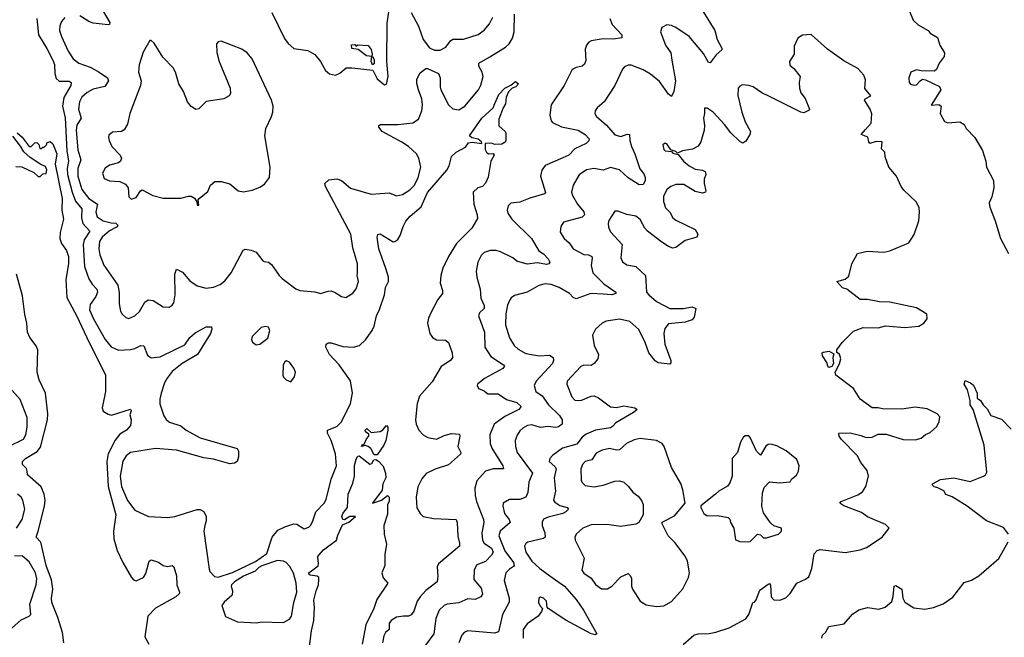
# Model space of a CAD drawing. Extents: x 1550320 to 1685906, y 509093 to 640511.
# Tile 323 of 532: x 1619550 to 1626175, y 568702 to 572857. Entities that reach past the tile are written whole.
import ezdxf

# ---------------------------------------------------------------- set-up
doc = ezdxf.new("R2010")
doc.units = 0

msp = doc.modelspace()

# ---------------------------------------------------------------- linework, layer by layer
at = {"layer": '0CON20XD'}
for points in [[(1621246.7, 572906.7), (1621330.8, 572730.8), (1621357.4, 572697.4), (1621395, 572664.2), (1621489.2, 572649.2), (1621535, 572622.5), (1621575, 572576.7), (1621608.8, 572515), (1621635, 572492), (1621675, 572484.2), (1621705, 572497.1), (1621747, 572533), (1621785, 572532.9), (1621927.1, 572517.1), (1621955, 572460), (1622005, 572420), (1622017, 572423), (1622030, 572475), (1622021.4, 572575), (1622022.2, 572835), (1622055, 573047.5)], [(1620087.8, 572955), (1620157.5, 572837.5), (1620154, 572826), (1620145, 572823.1), (1620045, 572833.8), (1620015, 572844.5), (1619955, 572883.5)], [(1624122.1, 572955), (1624228.2, 572785), (1624243.1, 572725), (1624273.8, 572665), (1624273.3, 572655), (1624235, 572620), (1624195, 572566.7), (1624185, 572570), (1624149.8, 572629.8), (1624055, 572744.4), (1623965, 572804.3), (1623935, 572818.6), (1623905, 572822), (1623870, 572805), (1623862, 572775), (1623895.5, 572685.5), (1623930.6, 572635), (1623936.7, 572585), (1623962.3, 572445), (1623950.8, 572375), (1623935, 572341.2), (1623915, 572356), (1623855, 572442.5), (1623795, 572491.8), (1623745, 572519.5), (1623665, 572550.6), (1623645, 572551.4), (1623620.2, 572539.8), (1623605, 572524), (1623554.7, 572415.3), (1623482.5, 572305), (1623435.7, 572265), (1623421.4, 572245), (1623420.6, 572225), (1623430.6, 572205), (1623497.6, 572147.6), (1623553.6, 572083.6), (1623595, 572071.1), (1623636.7, 572086.7), (1623653.3, 572085), (1623654.6, 572045.4), (1623666.7, 572005), (1623690, 571955), (1623723, 571853), (1623749.9, 571819.9), (1623758.8, 571795), (1623757.9, 571772.1), (1623745, 571748), (1623717, 571747), (1623645, 571794), (1623585, 571846.5), (1623525, 571863.8), (1623475, 571844.6), (1623413, 571857), (1623363.1, 571846.9), (1623315, 571814.4), (1623273.3, 571745), (1623263.5, 571696.5), (1623269.1, 571675), (1623303.8, 571615), (1623346.4, 571565), (1623350.6, 571545), (1623335, 571529.5), (1623208.8, 571495), (1623190, 571465), (1623187.3, 571427.3), (1623214.3, 571385), (1623246.9, 571355), (1623274.6, 571314.6), (1623345, 571278.1), (1623377.5, 571275), (1623399.2, 571265), (1623402.9, 571252.9), (1623395.5, 571204.5), (1623407.1, 571155), (1623480.5, 571080.5), (1623560.8, 571025), (1623560, 571015), (1623535, 571005.6), (1623475, 571009.4), (1623393.9, 571016.1), (1623295, 570979.4), (1623275, 570988.6), (1623249.4, 571015), (1623180, 571055), (1623125.5, 571074.5), (1623085, 571080), (1623042.1, 571067.9), (1622965, 571024.7), (1622879.1, 571000.9), (1622855.8, 570985), (1622845, 570968.8), (1622832.6, 570937.4), (1622821.8, 570878.2), (1622818.2, 570805), (1622845.8, 570715.8), (1622876.2, 570665), (1622905, 570640), (1622955, 570611.7), (1623044.8, 570595.2), (1623115, 570599.5), (1623139.4, 570585), (1623141.2, 570565), (1623135, 570544.4), (1623025, 570425.7), (1623011.1, 570395), (1623023.1, 570355), (1623065, 570327.5), (1623107.9, 570265), (1623182.7, 570195), (1623199.4, 570165), (1623200.8, 570135), (1623175, 570117.3), (1623157.2, 570112.8), (1623105, 570119.7), (1623055, 570113.1), (1622995, 570130.8), (1622966.8, 570126.8), (1622935, 570109.5), (1622915, 570090), (1622897.3, 570062.7), (1622884, 570026), (1622885.3, 569985.3), (1622897.7, 569945), (1622999.5, 569805), (1622975.2, 569744.8), (1622970, 569675), (1622955, 569645.4), (1622915, 569628.5), (1622845, 569629.4), (1622803.3, 569605), (1622801.5, 569585), (1622811.1, 569535), (1622844.5, 569495), (1622850.5, 569475), (1622783.9, 569416.1), (1622773.3, 569385), (1622815, 569282.5), (1622873.2, 569205), (1622876.9, 569185), (1622872.7, 569177.3), (1622845, 569159.1), (1622821.5, 569135), (1622808.9, 569085), (1622842.3, 568965), (1622842.9, 568937.1), (1622799.2, 568855), (1622771.2, 568738.8), (1622745, 568730), (1622565, 568746), (1622540, 568735), (1622524, 568715), (1622505.6, 568665)], [(1625515.8, 572965), (1625561.2, 572855), (1625595, 572823.8), (1625662.5, 572785), (1625675, 572767.5), (1625725, 572737.5), (1625740, 572685), (1625771.2, 572635), (1625770.7, 572609.3), (1625737.5, 572565), (1625718.3, 572521.7), (1625705, 572510), (1625615, 572512.5), (1625585, 572520), (1625546.7, 572505), (1625532, 572465), (1625533.8, 572435), (1625542.5, 572422.5), (1625565, 572416.2), (1625585, 572420), (1625607.5, 572445), (1625623.6, 572456.4), (1625645, 572452.5), (1625738.3, 572408.3), (1625747.5, 572385), (1625682.5, 572282.5), (1625735, 572286.7), (1625750, 572275), (1625742.5, 572225), (1625771.7, 572171.7), (1625795, 572163.3), (1625875, 572170), (1625905, 572152.5), (1625917.5, 572125), (1625976.7, 572065), (1626027.7, 571977.7), (1626050, 571905), (1626053.8, 571865), (1626102.5, 571775), (1626103.3, 571725), (1626090, 571665), (1626073.9, 571626.1), (1626076.7, 571595), (1626114.1, 571504.1), (1626150, 571385), (1626203.3, 571285)], [(1619855, 572871.1), (1619830.6, 572845), (1619819.5, 572815), (1619818.2, 572785), (1619832.3, 572745), (1619876.4, 572645), (1619910.5, 572595), (1619947.5, 572565), (1620025, 572538.5), (1620077.9, 572507.9), (1620140, 572465), (1620147, 572447), (1620122.4, 572407.6), (1620045, 572390.3), (1620005, 572367.8), (1619968.7, 572335), (1619952.9, 572305), (1619946.5, 572255), (1619962.8, 572195), (1619935, 572146.9), (1619930, 572115), (1619942.4, 571982.4), (1619961.2, 571915), (1619942.1, 571855), (1619941.2, 571805), (1619967.4, 571715), (1620015, 571655.3), (1620073.9, 571615), (1620062.7, 571565), (1620071.2, 571531.2), (1620111.1, 571505), (1620165, 571489.5), (1620198.1, 571488.1), (1620210, 571475), (1620205, 571463.5), (1620155, 571437.7), (1620105.3, 571395), (1620087.9, 571365), (1620083.2, 571315), (1620090.3, 571275), (1620115.3, 571205), (1620210.5, 571070.5), (1620218.5, 571021.5), (1620219.4, 570945), (1620229.2, 570895), (1620240, 570875), (1620265, 570853.8), (1620285, 570846.2), (1620325, 570864.4), (1620355.9, 570894.1), (1620392.6, 570957.4), (1620415, 570972.2), (1620447.4, 570967.4), (1620515, 570924.2), (1620555, 570924), (1620575, 570936), (1620587.2, 570952.8), (1620596.2, 571005), (1620593.9, 571146.1), (1620605, 571178), (1620645, 571157.8), (1620695, 571099.1), (1620745, 571067.5), (1620805, 571051.4), (1620855, 571058.1), (1620898.8, 571075), (1620930.9, 571099.1), (1620973.3, 571155), (1621054.3, 571305.7), (1621066.4, 571313.6), (1621107, 571307), (1621142.3, 571292.3), (1621185, 571235.8), (1621195, 571229.2), (1621225, 571226), (1621245, 571210), (1621295, 571136.7), (1621317, 571117), (1621407.1, 571047.1), (1621436.1, 571036.1), (1621535, 571026.7), (1621575, 571015.6), (1621625, 571031.4), (1621645, 571031.9), (1621672.4, 571022.4), (1621715, 570994), (1621745, 570988.8), (1621792.3, 571017.7), (1621814.2, 571045.8), (1621830.6, 571095), (1621820.8, 571135), (1621822.5, 571155), (1621822.9, 571215), (1621792.4, 571322.4), (1621777.3, 571415), (1621607.3, 571735), (1621603.5, 571755), (1621629.7, 571780.3), (1621685, 571786.1), (1621715.6, 571775), (1621775, 571723.4), (1621915, 571683.8), (1622035, 571691.5), (1622085, 571671.4), (1622125, 571681.4), (1622175, 571711.4), (1622206.5, 571745), (1622230.4, 571795), (1622250, 571865), (1622236.5, 571925), (1622220, 571955), (1622165.6, 572005), (1622122.2, 572032.2), (1621990, 572105), (1621967.5, 572135), (1621967.5, 572145), (1621977, 572153), (1622095, 572151.4), (1622195, 572162.5), (1622232.6, 572187.4), (1622255.4, 572245), (1622260.8, 572285), (1622256.9, 572325), (1622232.7, 572385), (1622223.1, 572426.9), (1622222.9, 572457.1), (1622245, 572500), (1622281.7, 572528.3), (1622295, 572530), (1622367.1, 572495), (1622380, 572465), (1622379.5, 572405), (1622384.7, 572385), (1622434.6, 572285), (1622465, 572257.3), (1622505, 572250.5), (1622545, 572274.4), (1622637.3, 572385), (1622652.9, 572417.1), (1622667.9, 572475), (1622661.8, 572505), (1622640, 572545), (1622638.6, 572565), (1622712.6, 572607.4), (1622818.6, 572671.4), (1622844.2, 572695), (1622866.2, 572733.8), (1622876.5, 572775), (1622880, 572895)], [(1622183.7, 572905), (1622232.8, 572812.8), (1622264.1, 572725), (1622308, 572668), (1622341.2, 572651.2), (1622378.3, 572651.7), (1622418.4, 572671.6), (1622448.1, 572715), (1622463.3, 572726.7), (1622535.5, 572725.5), (1622635, 572758.1), (1622675, 572786.9), (1622710.8, 572829.2), (1622733.1, 572875)], [(1619664.7, 572865), (1619676.3, 572755), (1619733.8, 572663.8), (1619774.3, 572585), (1619783.8, 572555), (1619786.7, 572495), (1619795, 572460.8), (1619815, 572442.7), (1619883.2, 572443.2), (1619895.6, 572435), (1619893.6, 572415), (1619846.5, 572333.5), (1619837.7, 572275), (1619856.6, 572196.6), (1619867.4, 571975), (1619878.2, 571905), (1619870.7, 571855), (1619872.6, 571815), (1619903.9, 571696.1), (1619926.3, 571636.3), (1619967.6, 571585), (1619965.2, 571525), (1619975.2, 571485.2), (1620022.7, 571435), (1619984.7, 571375), (1619976.8, 571345), (1619987.3, 571197.3), (1620014.7, 571114.7), (1620037.4, 571077.4), (1620070, 571045), (1620074.6, 571025), (1620063.1, 570995), (1620025, 570940), (1620020.8, 570905), (1620047.5, 570845), (1620125, 570705.7), (1620166, 570656), (1620215, 570634.5), (1620295, 570637.3), (1620325, 570644.5), (1620365, 570664.2), (1620385, 570663.8), (1620409.1, 570599.1), (1620435, 570581.9), (1620495, 570588.1), (1620600.1, 570639.9), (1620660.2, 570669.8), (1620695, 570718), (1620730.3, 570749.7), (1620805, 570790.8), (1620841.7, 570791.7), (1620843.9, 570773.9), (1620834.4, 570745), (1620745.9, 570604.1), (1620642.9, 570545), (1620575, 570489.1), (1620542.9, 570445), (1620525.3, 570414.7), (1620501.2, 570345), (1620492.5, 570305), (1620493.6, 570273.6), (1620521.1, 570191.1), (1620536.3, 570166.3), (1620558.9, 570148.9), (1620634.6, 570124.6), (1620669.2, 570095), (1620765, 570042.9), (1621013, 569973), (1621023.3, 569955), (1621023.3, 569915), (1621012.5, 569885), (1620996.4, 569873.6), (1620965, 569870), (1620855, 569900), (1620788.3, 569908.3), (1620605, 569960.6), (1620465, 569972.2), (1620296.2, 569945), (1620267.6, 569922.4), (1620245, 569886), (1620226.6, 569785), (1620235, 569716.2), (1620275, 569621.4), (1620325, 569557.1), (1620417.5, 569515), (1620545, 569507.5), (1620595, 569515.6), (1620745, 569562), (1620765, 569562.5), (1620788.2, 569548.2), (1620804.6, 569514.6), (1620805.5, 569485), (1620795, 569453.3), (1620789.4, 569415), (1620825, 569160), (1620828.8, 569145), (1620861.1, 569111.1), (1620885, 569107.1), (1620981.7, 569138.3), (1621137.4, 569212.6), (1621212.9, 569265), (1621249.2, 569375), (1621287.9, 569422.1), (1621334.5, 569445.5), (1621395, 569464.4), (1621415, 569463.1), (1621465, 569431.9), (1621495, 569443.5), (1621506.9, 569455), (1621521.2, 569478.8), (1621542.5, 569545), (1621598.8, 569605), (1621611.1, 569628.9), (1621646.9, 569765), (1621681.5, 569855), (1621674.5, 569935.5), (1621645.5, 570025), (1621621.1, 570075), (1621620.8, 570095), (1621685, 570120.4), (1621715, 570151.5), (1621776.1, 570273.9), (1621789.1, 570345), (1621776.3, 570426.3), (1621700, 570535), (1621635, 570603.8), (1621610.8, 570655), (1621613.3, 570675), (1621625, 570683.3), (1621645, 570683.8), (1621725, 570658.5), (1621795, 570653.1), (1621835.4, 570664.6), (1621877.3, 570702.7), (1621920.9, 570765), (1621934.5, 570795), (1621950, 570865), (1621971.7, 570908.3), (1622004.7, 571005), (1622010.8, 571055), (1622031.2, 571095), (1622032.5, 571125), (1622014.2, 571184.2)], [(1623520.8, 572865), (1623535.8, 572825), (1623601.9, 572755), (1623602, 572735), (1623545, 572725.3), (1623475, 572728.2), (1623395.9, 572714.1), (1623380, 572705), (1623363.8, 572685), (1623355, 572660), (1623358.1, 572581.9), (1623351.2, 572558.8), (1623335, 572544), (1623294.3, 572535.7), (1623268.3, 572521.7), (1623214.4, 572415), (1623125.6, 572285), (1623115.9, 572214.1), (1623125.7, 572175.7), (1623135.5, 572165.5), (1623195, 572137.3), (1623307.1, 572115), (1623355.6, 572085), (1623382, 572055), (1623378.8, 572041.2), (1623361.2, 572025), (1623285, 571988.1), (1623245, 571946.7), (1623205, 571928.9), (1623085, 571875.6), (1623062.9, 571845), (1623054.4, 571805), (1623086.9, 571695), (1623082, 571685), (1622982.8, 571657.2), (1622915, 571630), (1622855, 571622.9), (1622836, 571605), (1622830, 571575), (1622834, 571555), (1622860.8, 571515), (1622993.5, 571385), (1623041.9, 571301.9), (1623075, 571280.8), (1623105, 571247.5), (1623116, 571225), (1623111.2, 571215), (1623095, 571211.1), (1623035, 571221.2), (1622965, 571211.9), (1622895, 571232.5), (1622867.1, 571255), (1622785.3, 571295.3), (1622755, 571303.3), (1622715, 571304.4), (1622675, 571291.4), (1622655, 571270), (1622632.5, 571225), (1622622.5, 571165)], [(1624015, 568653.3), (1624085, 568716.2), (1624115, 568724.2), (1624188.3, 568728.3), (1624234.2, 568735.8), (1624322.5, 568765), (1624435, 568825.8), (1624455.3, 568854.7), (1624483.3, 568935), (1624495, 568938.8), (1624505, 568953.3), (1624530.7, 569019.3), (1624585, 569058.8), (1624595, 569063.3), (1624602.3, 569052.3), (1624607.1, 568975), (1624623.7, 568953.7), (1624665, 568950.6), (1624705, 568968.1), (1624735, 568995.7), (1624778, 569065), (1624837.9, 569092.1), (1624860.5, 569109.5), (1624880.8, 569165), (1624895, 569262.5), (1624915, 569286), (1624935, 569292.9), (1625105, 569272.9), (1625205, 569289.2), (1625246.7, 569305), (1625353.8, 569375), (1625400, 569435), (1625395, 569440), (1625375, 569460), (1625255, 569512.5), (1625215, 569540.8), (1625095.7, 569585.7), (1625067.5, 569605), (1625077.5, 569615), (1625190.3, 569659.7), (1625219.7, 569680.3), (1625242.9, 569717.1), (1625260, 569785), (1625251.9, 569825), (1625208.5, 569878.5), (1625185, 569925.7), (1625078, 570035), (1625063.8, 570055), (1625062.5, 570075), (1625137.3, 570077.3), (1625210.5, 570060.5), (1625245, 570046), (1625285, 570048.8), (1625325, 570068), (1625378.8, 570068.8), (1625495, 570032.5), (1625575, 570030), (1625615, 570042.5), (1625644.3, 570065.7), (1625675, 570078.8), (1625720.5, 570119.5), (1625737.3, 570152.7), (1625740, 570185), (1625723.8, 570205), (1625695, 570219.2), (1625655, 570238.6), (1625575, 570250.8), (1625485, 570237.5), (1625355, 570238.8), (1625325, 570246.2), (1625285, 570246.2), (1625204.4, 570304.4), (1625160, 570375), (1625042, 570465), (1625037.5, 570485), (1625065, 570541.2), (1625074.3, 570575), (1625065, 570607.5), (1625048.3, 570618.3), (1625047.5, 570635), (1625083.3, 570685), (1625159.3, 570760.7), (1625225, 570786.7), (1625326, 570784), (1625375, 570796.7), (1625505, 570786.7), (1625600, 570795), (1625633.8, 570815), (1625656, 570845), (1625653.3, 570875), (1625585, 570918.8), (1625405, 570957.5), (1625335, 570960), (1625255, 570974), (1625205, 570973.8), (1625115, 571043.3), (1625085, 571053.3), (1625047.5, 571095), (1625105, 571111.1), (1625129.3, 571130.7), (1625148, 571215), (1625186.4, 571283.6), (1625251.2, 571298.8), (1625364.2, 571294.2), (1625405, 571302), (1625533.3, 571355), (1625568.8, 571411.2), (1625599.2, 571505), (1625604.2, 571565), (1625601.2, 571591.2), (1625585, 571630), (1625499.7, 571709.7), (1625480.8, 571735), (1625448.6, 571805), (1625397.8, 571865), (1625374, 571935), (1625370, 571965), (1625347.5, 571987.5), (1625352.5, 572035), (1625312.7, 572037.3), (1625270, 572025), (1625262.5, 572035), (1625256.4, 572066.4), (1625212.5, 572085), (1625240.5, 572119.5), (1625279.5, 572160.5), (1625283.6, 572223.6), (1625273.3, 572255), (1625233.3, 572315), (1625237.5, 572325), (1625277.5, 572345), (1625235.8, 572395), (1625241.7, 572451.7), (1625230, 572485), (1625189.6, 572529.6), (1625095, 572581.2), (1624985, 572658.1), (1624875, 572758), (1624817.7, 572752.3), (1624785, 572733.3), (1624761.7, 572678.3), (1624760, 572625), (1624730, 572575), (1624731.7, 572551.7), (1624759.5, 572529.5), (1624801.2, 572475), (1624794, 572435), (1624795.9, 572395.9), (1624806.2, 572365), (1624835, 572327.5), (1624863.3, 572255), (1624860.7, 572249.3), (1624825, 572230), (1624805, 572234.3), (1624595, 572340), (1624544.3, 572364.3), (1624485, 572404.5), (1624455, 572415.4), (1624412.1, 572417.9), (1624395, 572410), (1624385, 572396.7), (1624382.1, 572347.9), (1624407.8, 572235), (1624430.1, 572170.1), (1624467.8, 572105), (1624462.5, 572085), (1624435, 572040), (1624415, 572027.5), (1624395, 572038.1), (1624335.6, 572095), (1624292.3, 572152.3), (1624215.8, 572235), (1624175, 572261.2), (1624158.3, 572261.7), (1624158.6, 572225), (1624150, 572195), (1624157.5, 572145), (1624154.3, 572115), (1624132.7, 572035), (1624114.6, 572005.4), (1624075.9, 571985.9), (1624010, 571975), (1623975, 571960), (1623965, 571970), (1623931.7, 571981.7), (1623905, 572022.5), (1623893, 572027), (1623877.5, 572015), (1623883.3, 571985), (1623892.5, 571975), (1623935, 571970), (1623945, 571960), (1623980, 571950), (1624016.2, 571905), (1624054.5, 571874.5), (1624095, 571851.4), (1624145, 571845.7), (1624162, 571835), (1624165.7, 571815), (1624155.6, 571785), (1624154.4, 571755.6), (1624167.1, 571705), (1624164.1, 571695.9), (1624145, 571691.1), (1624095, 571701.8), (1624018.3, 571748.3), (1623965, 571749.3), (1623930, 571735), (1623903.5, 571715), (1623882.3, 571667.7), (1623880.8, 571635), (1623895, 571592.5), (1623925, 571561.9), (1623945.5, 571525), (1623965, 571508.8), (1624093.8, 571445), (1624112.5, 571415), (1624106.1, 571393.9), (1624028.3, 571371.7), (1623965, 571325.6), (1623945, 571320.9), (1623915, 571332.1), (1623870.1, 571360.1), (1623774, 571434), (1623755.4, 571455.4), (1623725, 571512), (1623695, 571534.3), (1623635, 571547.5), (1623575, 571570), (1623555, 571570), (1623515, 571506.7), (1623509.4, 571485), (1623511.4, 571461.4), (1623525, 571430), (1623603.1, 571345), (1623595.8, 571255.8), (1623607, 571227), (1623635, 571207.5), (1623695, 571195.6), (1623760, 571135), (1623767.5, 571025), (1623784, 571005), (1623835, 570960.6), (1623925, 570914.6), (1624015.5, 570914.5), (1624075, 570926), (1624100, 570915), (1624088, 570855), (1624075, 570838.8), (1624028, 570822), (1623915, 570810.5), (1623889.8, 570780.2), (1623883.3, 570745), (1623890.5, 570675), (1623931.4, 570565), (1623932, 570548), (1623925, 570538.8), (1623845, 570548.8), (1623825, 570562), (1623783.3, 570615), (1623759.5, 570685), (1623715, 570771.9), (1623655, 570826.7), (1623585, 570843.1), (1623495, 570829.5), (1623468.6, 570815), (1623423.9, 570776.1), (1623403.1, 570735), (1623414.5, 570665), (1623445.4, 570605), (1623438.9, 570575), (1623415.7, 570545), (1623395, 570530), (1623345, 570532), (1623325, 570524), (1623233.1, 570425), (1623231.8, 570405), (1623265, 570318.8), (1623285, 570297.1), (1623325, 570294.5), (1623395, 570324.5), (1623415, 570327.5), (1623444, 570314), (1623525, 570251.5), (1623565, 570247.7), (1623615, 570258.2), (1623690, 570245), (1623703.8, 570235), (1623680.8, 570215), (1623561.2, 570145), (1623539.1, 570120.9), (1623525, 570111.2), (1623425, 570095.2), (1623361.4, 570068.6), (1623335, 570048.5), (1623299.3, 570000.7), (1623202.5, 569975), (1623134, 569925), (1623117.5, 569905), (1623113.6, 569883.6), (1623150.1, 569850.1), (1623158.5, 569835), (1623146.6, 569775), (1623155.4, 569685), (1623142.5, 569625), (1623151.4, 569611.4), (1623185, 569587.8), (1623234, 569575), (1623242.5, 569565), (1623225, 569545.6), (1623205, 569535.5), (1623105, 569510.8), (1623074, 569496), (1623064.5, 569475.5), (1623064.5, 569455), (1623083.8, 569405), (1623085.4, 569374.6), (1623074.5, 569365.5), (1622968.3, 569341.7), (1622956.2, 569333.8), (1622946.9, 569315), (1622954.7, 569274.7), (1622996.7, 569215), (1623049.3, 569165), (1623116.1, 569115), (1623216.4, 569045), (1623294.2, 568955), (1623343.1, 568885), (1623432.5, 568725), (1623422.5, 568717.5), (1623395, 568726), (1623225, 568816.9), (1623105.6, 568895.6), (1623098, 568905), (1623094, 568945), (1623073.3, 568965), (1623055, 568970.8), (1623044, 568965), (1623041.4, 568935), (1623049.2, 568915), (1623066.7, 568895), (1623062, 568875), (1623037.5, 568845), (1622965, 568793.3), (1622937.5, 568755), (1622937.9, 568695)], [(1620755, 571610), (1620750, 571645), (1620756.7, 571655), (1620815, 571701.2), (1620835, 571743.3), (1620862.4, 571767.6), (1620905, 571768.6), (1620965, 571752), (1621020, 571705), (1621055, 571700), (1621115, 571709.4), (1621165, 571730), (1621198.3, 571751.7), (1621232, 571795), (1621234.4, 571865), (1621198.9, 572075), (1621205.4, 572125), (1621244.3, 572205), (1621252.5, 572235), (1621255.7, 572275), (1621245, 572316.7), (1621113.8, 572595), (1621081.2, 572635), (1621045, 572660), (1620905, 572713.3), (1620885, 572707.5), (1620873.3, 572695), (1620876.2, 572636.2), (1620892, 572575), (1620965.7, 572395.7), (1620968.8, 572361.2), (1620960, 572345), (1620924.3, 572325.7), (1620805, 572306), (1620755, 572256.7), (1620735, 572253.8), (1620705, 572273.8), (1620679.2, 572305), (1620652.9, 572375), (1620620.8, 572425), (1620598.6, 572505), (1620583.6, 572533.6), (1620514.3, 572605), (1620455, 572700), (1620435, 572717.5), (1620425, 572717.5), (1620380.3, 572639.7), (1620355, 572552.5), (1620350, 572505), (1620367.3, 572445), (1620362.9, 572415), (1620292.1, 572225), (1620276.4, 572153.6), (1620253.7, 572116.3), (1620235, 572104.2), (1620175, 572101.2), (1620150.5, 572079.5), (1620146.7, 572065), (1620151.2, 572045), (1620169.2, 572005), (1620225.4, 571945.4), (1620235.6, 571925), (1620228.6, 571905), (1620215, 571894.3), (1620155, 571878.8), (1620125, 571859.4), (1620107.8, 571825), (1620117.8, 571787.8), (1620155, 571773.1), (1620225, 571768.9), (1620261.2, 571751.2), (1620279.4, 571725), (1620284.2, 571665), (1620300.3, 571650.3), (1620335, 571660.8), (1620362.5, 571705), (1620375, 571712.9), (1620445.3, 571675.3), (1620515, 571655.5), (1620635, 571655.6), (1620685, 571670), (1620705, 571670), (1620726.4, 571656.4), (1620741.7, 571631.7), (1620745, 571610), (1620755, 571610)], [(1621925, 572553.3), (1621914, 572575), (1621920, 572610), (1621883, 572613), (1621827, 572657), (1621783.9, 572663.9), (1621781.7, 572688.3), (1621805, 572690), (1621815, 572680), (1621825, 572687.5), (1621895, 572683.3), (1621915, 572656.7), (1621922.5, 572625), (1621920, 572610), (1621925, 572610), (1621935, 572590), (1621935, 572560), (1621925, 572553.3)], [(1622014.2, 571184.2), (1621965.6, 571315), (1621954.2, 571395), (1621958.8, 571411.2), (1621975, 571416.2), (1622063.4, 571363.4), (1622075, 571364.4), (1622095, 571379.4), (1622111.1, 571405), (1622129.4, 571465), (1622149.2, 571500.8), (1622177.5, 571535), (1622252, 571598), (1622294, 571695), (1622424.3, 571845), (1622440, 571875), (1622455, 571936.7), (1622487.5, 571965), (1622550.5, 571999.5), (1622570.5, 572029.5), (1622595, 572034), (1622660, 572025), (1622656.7, 572035), (1622635, 572053.3), (1622592.3, 572062.3), (1622577.5, 572075), (1622660, 572195), (1622735, 572263.3), (1622747.1, 572292.9), (1622775, 572353.3), (1622815, 572396.7), (1622853.8, 572416.2), (1622885, 572442.5), (1622906.4, 572426.4), (1622887.5, 572405), (1622863.3, 572396.7), (1622838, 572372), (1622822.9, 572337.1), (1622818.7, 572291.3), (1622802.1, 572265), (1622773.1, 572186.9), (1622775, 572142), (1622815.9, 572105.9), (1622820, 572095), (1622820, 572045), (1622815.9, 572034.1), (1622795, 572020), (1622747.7, 572017.7), (1622725, 572026.9), (1622682.5, 572025), (1622681.9, 571985), (1622690, 571965), (1622705, 571953.8), (1622736.7, 571956.7), (1622742.5, 571945), (1622720, 571905), (1622701.4, 571798.6), (1622685, 571757.5), (1622665, 571735.7), (1622632.5, 571725), (1622602.1, 571697.9), (1622605.3, 571615), (1622628.2, 571545), (1622629.3, 571520.7), (1622592.5, 571455), (1622488.8, 571351.2), (1622436.2, 571263.8), (1622398.2, 571185), (1622383.8, 571135), (1622378.5, 571085), (1622394.2, 571035), (1622394.2, 571015), (1622364.6, 570975.4), (1622315.6, 570885), (1622300.2, 570849.8), (1622294.5, 570815), (1622309.4, 570745), (1622328, 570718), (1622355, 570703.3), (1622415, 570700), (1622435.5, 570685.5), (1622460, 570615), (1622462, 570585), (1622448, 570565), (1622385.3, 570524.7), (1622325, 570420), (1622240.9, 570325), (1622223.8, 570275), (1622213.8, 570165), (1622218.5, 570135), (1622236.2, 570096.2), (1622264, 570064), (1622295.3, 570045.3), (1622355, 570034.6), (1622405, 570058.8), (1622455, 570073.3), (1622508.8, 570068.8), (1622512, 570055), (1622497.5, 569985), (1622518, 569945), (1622516.2, 569935), (1622435, 569862.9), (1622345, 569833.2), (1622285, 569804.4), (1622255, 569768.6), (1622230, 569715), (1622218.8, 569645), (1622223.1, 569573.1), (1622244.4, 569535), (1622265, 569515.5), (1622335, 569502), (1622486, 569495), (1622493.5, 569475), (1622497.3, 569382.7), (1622510, 569335), (1622508.9, 569315), (1622367.5, 569195), (1622359.2, 569175), (1622364.2, 569115), (1622358.1, 569075), (1622282.3, 569017.7), (1622244.5, 568975), (1622225.5, 568945), (1622201.8, 568878.2), (1622185, 568854), (1622165.5, 568844.5), (1622133.6, 568843.6), (1622085, 568836.5), (1622049.4, 568815), (1622036.4, 568795), (1622036.7, 568755), (1622011.9, 568735), (1621999.1, 568710.9), (1621991.8, 568665)], [(1619533.1, 572095), (1619566.5, 572066.5), (1619614.2, 572004.2), (1619627.5, 572005), (1619651.7, 572028.3), (1619665, 572030), (1619678.3, 572018.3), (1619685, 571990), (1619695, 571990), (1619705, 572000), (1619715, 572000), (1619730, 572015), (1619735, 572030), (1619755, 572037.5), (1619773, 572023), (1619800, 571955), (1619788.9, 571885), (1619835.5, 571655), (1619834.2, 571575), (1619844, 571515), (1619822.9, 571425), (1619820.8, 571385), (1619830.9, 571350.9), (1619865.6, 571305), (1619878.5, 571265), (1619878.9, 571215), (1619861.1, 571108.9), (1619867.1, 570987.1), (1619935, 570863.1), (1620015, 570689.1), (1620127.1, 570467.1), (1620127.9, 570355), (1620105.6, 570245), (1620112.9, 570222.9), (1620145, 570202.9), (1620166.9, 570196.9), (1620295, 570236.2), (1620300, 570225), (1620292, 570198), (1620300, 570165), (1620295, 570126.7), (1620269.2, 570095), (1620225, 570067.5), (1620192.4, 570027.6), (1620144.8, 569935.2), (1620136, 569885), (1620145.9, 569715.9), (1620197.3, 569525), (1620182.4, 569415), (1620183.8, 569363.8), (1620206.2, 569285), (1620243.5, 569205), (1620302, 569105), (1620315, 569088.8), (1620335, 569082.5), (1620384, 569105), (1620398, 569132), (1620421.2, 569215), (1620435, 569223.3), (1620485, 569206.2), (1620515, 569184.3), (1620545, 569179.2), (1620575, 569183.8), (1620588, 569175), (1620604.4, 569115), (1620606.9, 569055), (1620625.7, 569005), (1620624.2, 568995), (1620600, 568975), (1620465, 568898.2), (1620412.5, 568845), (1620393.3, 568705), (1620418, 568655)], [(1619525, 571870), (1619565, 571867.5), (1619645, 571830), (1619675, 571802.5), (1619687, 571803), (1619705, 571820), (1619728.3, 571821.7), (1619732.5, 571847.5), (1619725, 571868.8), (1619692.5, 571882.5), (1619619.6, 571929.6), (1619577.4, 571967.4), (1619556.3, 572006.3), (1619503.5, 572073.5)], [(1622622.5, 571165), (1622626.5, 571125), (1622647.3, 571045), (1622652.6, 570982.6), (1622676.2, 570935), (1622674.4, 570915), (1622644.6, 570885.4), (1622637.8, 570865), (1622677.3, 570755), (1622678.9, 570655), (1622720.1, 570590.1), (1622805.5, 570535), (1622811.1, 570525), (1622799.9, 570510.1), (1622676.4, 570443.6), (1622630, 570405), (1622627.5, 570395), (1622637.5, 570375), (1622675, 570361.2), (1622698.8, 570338.8), (1622768.9, 570338.9), (1622825, 570300.9), (1622895, 570282.2), (1622924, 570255), (1622908.8, 570235), (1622815, 570188.5), (1622743.5, 570135), (1622714.4, 570065), (1622715.5, 570005), (1622726.2, 569975), (1622800.9, 569855), (1622804.2, 569835.8), (1622735, 569835.4), (1622685, 569819.1), (1622625.6, 569755), (1622611.5, 569705), (1622614.4, 569655), (1622624.5, 569615), (1622670.5, 569495), (1622672.3, 569475), (1622660.3, 569405), (1622664.7, 569355), (1622676.2, 569335), (1622725, 569300.4), (1622735.3, 569275), (1622725.6, 569254.4), (1622685, 569211.8), (1622625, 569189.1), (1622607.7, 569155), (1622605, 569090), (1622655, 569031.4), (1622665, 568992.5), (1622653.8, 568975), (1622615, 568955.6), (1622565, 568960.6), (1622505, 568933.2), (1622426, 568924), (1622405, 568916.2), (1622372.7, 568885), (1622350.9, 568829.1), (1622336.2, 568725), (1622281.1, 568648.9)], [(1619846.2, 568665), (1619838.5, 568735), (1619807.4, 568835), (1619765.8, 568935), (1619764.2, 568965), (1619774.2, 569025), (1619765, 569089.2), (1619727.9, 569185), (1619692.8, 569342.8), (1619660, 569375), (1619675.4, 569415), (1619718.1, 569585), (1619720.8, 569625), (1619714.4, 569664.4), (1619694.3, 569714.3), (1619603.8, 569795), (1619600.5, 569820.5), (1619595, 569836.7), (1619568.8, 569865), (1619569.2, 569885), (1619589.2, 569905), (1619667, 569953), (1619689.3, 569980.7), (1619736.6, 570165), (1619740.3, 570205), (1619724.7, 570345), (1619680.8, 570435), (1619668, 570485), (1619672.1, 570635), (1619661.9, 570661.9), (1619619.1, 570719.1), (1619603.5, 570755), (1619599.2, 570815), (1619584.7, 570874.7), (1619568.6, 570998.6), (1619527.7, 571145)], [(1621140.7, 570670.7), (1621165, 570673.3), (1621220, 570715), (1621232.5, 570765), (1621225, 570787.5), (1621205, 570792.5), (1621175, 570786.7), (1621113.3, 570725), (1621110, 570705), (1621117, 570687), (1621140.7, 570670.7)], [(1624995, 570516.7), (1624986.7, 570525), (1624981.7, 570551.7), (1624952.5, 570595), (1624950, 570615), (1624955, 570620), (1624995.9, 570625.9), (1625028.3, 570608.3), (1625020, 570585), (1625026, 570545), (1625015, 570523.3), (1624995, 570516.7)], [(1621375, 570420), (1621400, 570455), (1621406.2, 570485), (1621395, 570512.5), (1621365, 570552.5), (1621345, 570562.5), (1621333.9, 570556.1), (1621323.3, 570535), (1621321.2, 570465), (1621325, 570452.5), (1621342.5, 570435), (1621375, 570420)], [(1619474.7, 569985.3), (1619575, 570034.7), (1619590.7, 570065), (1619601.2, 570115), (1619600, 570180), (1619552.8, 570302.8), (1619478.9, 570385)], [(1626203.1, 569395), (1626169.8, 569439.8), (1626055, 569485.5), (1625924.6, 569584.6), (1625825, 569646.2), (1625781.7, 569661.7), (1625767.7, 569687.7), (1625727.8, 569707.8), (1625702.5, 569715), (1625692.5, 569725), (1625692.5, 569735), (1625745, 569763.1), (1625835, 569775.4), (1625945, 569749.7), (1626035, 569786.5), (1626047.1, 569795), (1626056.1, 569813.9), (1626039.8, 569995), (1625964.3, 570235), (1625944.6, 570265), (1625946, 570295), (1625927.1, 570367.1), (1625904.2, 570405), (1625911.2, 570428.8), (1625947.5, 570415), (1625967.9, 570397.9), (1625991.2, 570345), (1625991.7, 570311.7), (1626014.2, 570294.2), (1626032.5, 570265), (1626059.1, 570239.1), (1626085, 570193.3), (1626155, 570168.8), (1626221.9, 570101.9)], [(1621955, 569930), (1621935, 569930), (1621911.7, 569971.7), (1621895.6, 569985.6), (1621875, 569991.2), (1621850, 569985), (1621855, 569996), (1621868, 570002), (1621883, 570037), (1621900, 570055), (1621898.3, 570068.3), (1621877.5, 570085), (1621874.2, 570095.8), (1621885, 570106.7), (1621915, 570080), (1621975, 570087.5), (1621993, 570097), (1622017, 570127), (1622026.4, 570116.4), (1622026.4, 570096.4), (1622013.3, 570025), (1622001.2, 569995), (1621955, 569930)], [(1623835, 568910), (1623885, 568913.8), (1623935, 568943.5), (1624011.3, 569028.7), (1624049.2, 569105), (1624056.2, 569135), (1624042.5, 569215), (1624027.6, 569247.6), (1623959.1, 569339.1), (1623913.3, 569385), (1623872.5, 569465), (1623873.3, 569476.7), (1623955, 569520), (1624027.5, 569605), (1624012, 569695), (1623997.3, 569737.3), (1623935, 569843.3), (1623887.1, 569985), (1623872.5, 570005), (1623835, 570026.9), (1623725, 570040), (1623685, 570030), (1623633.8, 570005), (1623585, 569963.1), (1623565, 569961.5), (1623518, 569972), (1623469.3, 569960.7), (1623428.8, 569941.2), (1623400, 569895), (1623355.4, 569884.6), (1623336.9, 569865), (1623325.6, 569835), (1623328.3, 569758.3), (1623333.9, 569743.9), (1623354, 569724), (1623415, 569713.1), (1623475, 569725.7), (1623555, 569752.2), (1623585, 569754.4), (1623615, 569745.7), (1623645, 569718), (1623675, 569678), (1623712.1, 569652.1), (1623733.2, 569623.2), (1623744.2, 569595), (1623746, 569525), (1623716.7, 569475), (1623695, 569464), (1623595, 569447.1), (1623500.3, 569460.3), (1623395, 569458.9), (1623338.8, 569435), (1623294, 569395), (1623284.2, 569375), (1623287.5, 569355), (1623348.1, 569235), (1623332.4, 569152.4), (1623345, 569134.2), (1623395, 569098.6), (1623425, 569057.1), (1623465, 569028.5), (1623505, 569027.8), (1623534, 569045), (1623595, 569109.2), (1623645, 569130), (1623658.3, 569118.3), (1623667, 569097), (1623667.1, 569045), (1623673.5, 569025), (1623725, 568944.4), (1623765, 568919.6), (1623835, 568910)], [(1624455, 569344), (1624465, 569346.2), (1624515, 569396.7), (1624535, 569391.2), (1624555, 569372), (1624575, 569370.8), (1624655, 569396.7), (1624676.7, 569415), (1624675.8, 569435.8), (1624625, 569451.2), (1624601.3, 569471.3), (1624555, 569538.8), (1624543.9, 569583.9), (1624546.8, 569673.2), (1624559.3, 569710.7), (1624595, 569746.7), (1624665, 569741.2), (1624733, 569747), (1624743.3, 569765), (1624776.4, 569793.6), (1624790.9, 569819.1), (1624793.6, 569855), (1624777.9, 569897.9), (1624707.4, 569957.4), (1624645, 569989.2), (1624605, 570001.2), (1624585, 569998.8), (1624571.3, 569988.7), (1624535, 569927.5), (1624507.5, 569955), (1624465, 570046.7), (1624455, 570056.2), (1624432.3, 570057.7), (1624417.5, 570045), (1624400, 570015), (1624380, 569945), (1624343.3, 569905), (1624343.3, 569785), (1624328.3, 569741.7), (1624312.3, 569717.7), (1624254.2, 569685.8), (1624232.5, 569665), (1624133, 569587), (1624132.5, 569575), (1624152.5, 569535), (1624175, 569520), (1624245, 569521.2), (1624317.1, 569507.1), (1624327.1, 569497.1), (1624333.1, 569473.1), (1624354, 569435), (1624367, 569357), (1624396.4, 569346.4), (1624455, 569344)], [(1621495.3, 568604.7), (1621514.1, 568745.9), (1621528.2, 568815), (1621532.7, 568902.7), (1621528.6, 568951.4), (1621543.8, 569015), (1621561.2, 569055), (1621563.9, 569093.9), (1621562.5, 569105), (1621552, 569112), (1621505, 569118.8), (1621496.7, 569125), (1621496, 569135), (1621557.8, 569182.2), (1621561.4, 569195), (1621555.8, 569244.2), (1621562, 569255), (1621595, 569290.8), (1621681.9, 569355), (1621690.4, 569389.6), (1621721.1, 569458.9), (1621765, 569476.9), (1621810, 569515), (1621772.5, 569515), (1621735, 569492.2), (1621724.6, 569494.6), (1621716.8, 569515), (1621725, 569534.6), (1621756.7, 569575), (1621759.1, 569665), (1621790.8, 569739.2), (1621803.5, 569785), (1621803, 569857), (1621815, 569900), (1621825, 569920), (1621835, 569923.3), (1621905, 569866.2), (1621919.5, 569870.5), (1621933.9, 569896.1), (1621947, 569897), (1621965, 569887.5), (1621995, 569852.5), (1622011.2, 569805), (1622013.8, 569775), (1621992.5, 569735), (1621988.3, 569691.7), (1621923.3, 569603.3), (1621985, 569623.8), (1622025, 569655.8), (1622036.7, 569645), (1622035.6, 569615), (1622025.8, 569594.2), (1622025, 569530), (1622000, 569455), (1622003.3, 569395), (1622017.7, 569327.7), (1622007.9, 569257.9), (1622007.1, 569185), (1621987.8, 569135), (1621995, 569102), (1622026, 569065), (1621953.3, 568955), (1621932.3, 568895), (1621878.3, 568785), (1621854.2, 568655)], [(1619528.8, 569435), (1619567.7, 569495), (1619583.8, 569565), (1619572.5, 569625), (1619560.6, 569645), (1619535, 569665.4)], [(1624946.7, 568695), (1624951.2, 568715), (1624972.5, 568735), (1624995, 568773.3), (1625097.7, 568792.3), (1625152.3, 568857.7), (1625195, 568886.2), (1625255, 568901.2), (1625329.5, 568890.5), (1625373.3, 568905), (1625418.2, 568941.8), (1625427, 568977), (1625433.9, 569046.1), (1625445, 569050), (1625486.1, 569026.1), (1625492.9, 568965), (1625505, 568938.8), (1625565, 568899.4), (1625639.5, 568890.5), (1625697.3, 568902.7), (1625762.6, 568927.4), (1625828.7, 568971.3), (1625905, 569071.2), (1625955, 569086.9), (1626003.8, 569116.2), (1626138.7, 569231.3), (1626200, 569345)], [(1619497.6, 568762.4), (1619560.4, 568819.6), (1619615, 568843.3), (1619625.7, 568854.3), (1619619.1, 568925), (1619662.2, 569055), (1619665.3, 569095), (1619657.5, 569135), (1619615, 569209.1), (1619568.3, 569248.3), (1619515, 569249.6)], [(1621145, 568800), (1621175, 568806.9), (1621325, 568801.4), (1621365.5, 568824.5), (1621380, 568845), (1621394.5, 568935), (1621415.9, 569005), (1621410.7, 569065), (1621393.4, 569133.4), (1621368.5, 569178.5), (1621342.5, 569205), (1621325, 569213.3), (1621285, 569217.5), (1621178.3, 569181.7), (1621158.5, 569171.5), (1621135, 569146.9), (1621056.3, 569113.7), (1620995, 569074.4), (1620975.8, 569055), (1620972, 569045), (1620981.2, 569015), (1620978.8, 568985), (1620925, 568937.5), (1620910, 568915), (1620935, 568842.5), (1621016.1, 568806.1), (1621145, 568800)]]:
    msp.add_lwpolyline(points, dxfattribs=at)

doc.saveas('drawing.dxf')
